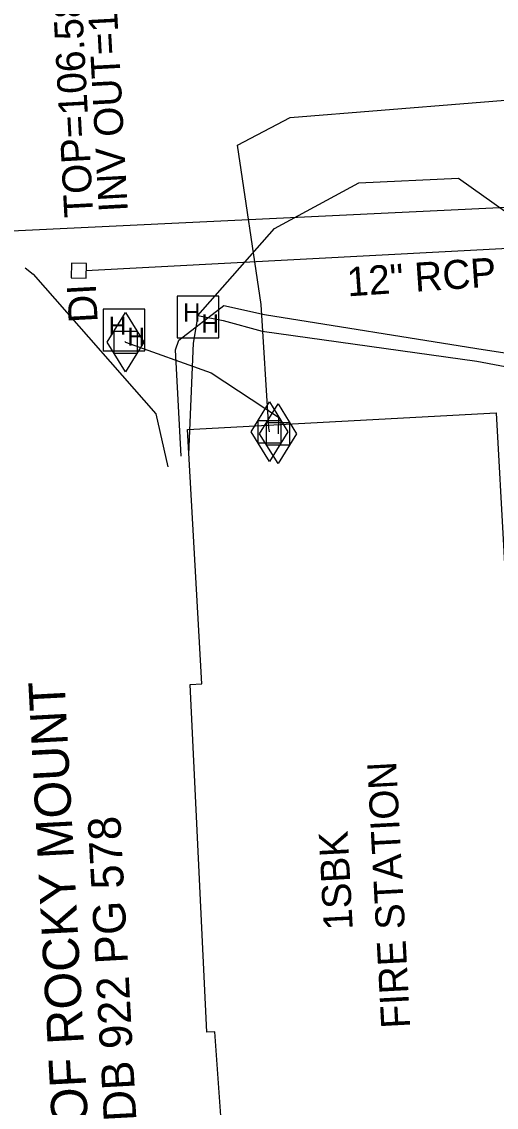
# Model space of a CAD drawing. Extents: x 2364404 to 2371833, y 798876 to 809754.
# Drawn here: x 2368760.2 to 2368825.7, y 801803.9 to 801953.6 of the extents above; entities that cross this region are included whole.
import ezdxf

# ---------------------------------------------------------------- set-up
doc = ezdxf.new("R2010")
doc.units = 0
for name, color, linetype in [('Exist Building', 7, 'Continuous'), ('Exist Building Text', 7, 'Continuous'), ('Exist Property Deed Book Text', 7, 'Continuous'), ('Exist Property Line', 7, 'Continuous'), ('Exist Property Owner Text', 7, 'Continuous'), ('Exist Structure Minor Drop Inlet', 7, 'Continuous'), ('Exist Structure Minor Drop Inlet Text', 7, 'Continuous'), ('Exist Structure Minor Drop Inlet Top Elevation', 7, 'Continuous'), ('Exist Structure Minor Pipes RCP 12 Inch', 7, 'Continuous'), ('Exist Structure Minor Pipes RCP 12 Inch Invert', 7, 'Continuous'), ('Exist Structure Minor Pipes RCP 12 Inch Text', 7, 'Continuous'), ('Exist Utilities Gas Meter CELL', 7, 'Continuous'), ('Exist Utilities Gas UG Line SUE LOS B', 7, 'Continuous'), ('Exist Utilities Power Hand Hole CELL', 7, 'Continuous'), ('Exist Utilities Power UG Cable SUE LOS B', 7, 'Continuous'), ('Exist Utilities Telephone UG FO SUE LOS B', 7, 'Continuous')]:
    doc.layers.add(name, color=color, linetype=linetype)

msp = doc.modelspace()

# ---------------------------------------------------------------- linework, layer by layer
at = {"layer": 'Exist Building'}
msp.add_lwpolyline([(2368785.7, 801814.26), (2368783.42, 801862.23), (2368785.01, 801862.3), (2368783.06, 801897.37), (2368825.62, 801899.65), (2368827.76, 801861.44), (2368831.54, 801861.75), (2368834.65, 801816.6), (2368828.93, 801816.19), (2368831.4, 801781.26), (2368789.39, 801778.28), (2368786.82, 801814.33)], close=True, dxfattribs=at)
at = {"layer": 'Exist Property Line'}
msp.add_line((2368690.22, 801921.51), (2368897.77, 801931.36), dxfattribs=at)
at = {"layer": 'Exist Structure Minor Drop Inlet'}
msp.add_lwpolyline([(2368769.06, 801918.23), (2368769.11, 801920.25), (2368767.05, 801920.3), (2368767, 801918.28)], close=True, dxfattribs=at)
at = {"layer": 'Exist Structure Minor Pipes RCP 12 Inch'}
msp.add_line((2368897.1, 801926), (2368769.03, 801919.26), dxfattribs=at)
at = {"layer": 'Exist Utilities Gas Meter CELL'}
for p, q in [((2368774.51, 801909.41), (2368774.51, 801909.41)), ((2368794.36, 801897.05), (2368794.36, 801897.05)), ((2368795.54, 801896.79), (2368795.54, 801896.79))]:
    msp.add_line(p, q, dxfattribs=at)
for points in [[(2368771.97, 801909.41), (2368774.51, 801913.52), (2368777.05, 801909.41), (2368774.51, 801905.3), (2368771.97, 801909.41)], [(2368772.94, 801910.95), (2368776.09, 801910.95), (2368776.09, 801907.84), (2368772.94, 801907.84), (2368772.94, 801910.95)], [(2368791.82, 801897.05), (2368794.36, 801901.17), (2368796.9, 801897.05), (2368794.36, 801892.94), (2368791.82, 801897.05)], [(2368793, 801896.79), (2368795.54, 801900.91), (2368798.07, 801896.79), (2368795.54, 801892.68), (2368793, 801896.79)], [(2368792.79, 801898.59), (2368795.94, 801898.59), (2368795.94, 801895.48), (2368792.79, 801895.48), (2368792.79, 801898.59)], [(2368793.96, 801898.33), (2368797.11, 801898.33), (2368797.11, 801895.22), (2368793.96, 801895.22), (2368793.96, 801898.33)]]:
    msp.add_lwpolyline(points, dxfattribs=at)
at = {"layer": 'Exist Utilities Gas UG Line SUE LOS B'}
for points in [[(2368794.36, 801897.05), (2368794.27, 801897.58), (2368793.21, 801914.6), (2368789.97, 801936.58), (2368797.21, 801940.37), (2368834.87, 801943.44), (2368865.99, 801946.59), (2368885.48, 801947.59), (2368914.2, 801949.74), (2368926.07, 801950.57), (2368939.34, 801950.82)], [(2368774.4, 801909.52), (2368774.51, 801909.41), (2368786.32, 801905.17), (2368795.59, 801899.09), (2368795.57, 801897.11), (2368795.54, 801896.79)]]:
    msp.add_lwpolyline(points, dxfattribs=at)
at = {"layer": 'Exist Utilities Power Hand Hole CELL'}
for p, q in [((2368784.57, 801912.73), (2368784.57, 801912.73)), ((2368774.36, 801910.92), (2368774.36, 801910.92))]:
    msp.add_line(p, q, dxfattribs=at)
for points in [[(2368781.62, 801910.01), (2368787.37, 801910.01), (2368787.37, 801915.76), (2368781.62, 801915.76), (2368781.62, 801910.01)], [(2368771.41, 801908.2), (2368777.16, 801908.2), (2368777.16, 801913.95), (2368771.41, 801913.95), (2368771.41, 801908.2)]]:
    msp.add_lwpolyline(points, dxfattribs=at)
at = {"layer": 'Exist Utilities Power UG Cable SUE LOS B'}
for points in [[(2368784.46, 801913.1), (2368795.04, 801925.1), (2368806.7, 801931.37), (2368820.45, 801932.03), (2368850.28, 801910.84), (2368852.31, 801919.74), (2368852.49, 801920.64)], [(2368760.67, 801919.67), (2368761.74, 801918.78), (2368778.66, 801899.52), (2368780.33, 801892.23)], [(2368784.46, 801913.1), (2368783.84, 801909.28), (2368783.19, 801893.92)], [(2368784.46, 801913.1), (2368787.98, 801912.38), (2368793.33, 801910.93), (2368822.98, 801906.78), (2368867.85, 801898.33), (2368900.09, 801892.51), (2368917.79, 801887.18), (2368940.31, 801883.43), (2368952.56, 801882.69), (2368954.21, 801881.83)]]:
    msp.add_lwpolyline(points, dxfattribs=at)
at = {"layer": 'Exist Utilities Telephone UG FO SUE LOS B'}
msp.add_lwpolyline([(2368782.17, 801893.68), (2368781.38, 801908.34), (2368781.85, 801909.68), (2368788.07, 801914.46), (2368793.66, 801913.24), (2368822.98, 801908.52), (2368868.53, 801901.52), (2368900.41, 801894.87), (2368918.04, 801891.01), (2368940.19, 801886.86), (2368947.95, 801884.57), (2368952.36, 801875.26), (2368954.4, 801867.83), (2368956.88, 801819.14), (2368961.12, 801769.54), (2368966.12, 801719.17)], dxfattribs=at)

# ---------------------------------------------------------------- texts
at = {"layer": 'Exist Building Text'}
for s, p in [('FIRE STATION', (2368813.79, 801814.89)), ('1SBK', (2368805.86, 801828.44))]:
    msp.add_text(s, height=4, rotation=93.0566, dxfattribs=at).set_placement(p)
at = {"layer": 'Exist Property Deed Book Text'}
msp.add_text('DB 922 PG 578', height=4.5, rotation=93.0566, dxfattribs=at).set_placement((2368776.01, 801802.08))
at = {"layer": 'Exist Property Owner Text'}
msp.add_text('CITY OF ROCKY MOUNT', height=5, rotation=93.0566, dxfattribs=at).set_placement((2368770.26, 801784.52))
at = {"layer": 'Exist Structure Minor Drop Inlet Text'}
msp.add_text('DI', height=4, rotation=93.0566, dxfattribs=at).set_placement((2368770.67, 801912.19))
at = {"layer": 'Exist Structure Minor Drop Inlet Top Elevation'}
msp.add_text("TOP=106.58'", height=4, rotation=93.0566, dxfattribs=at).set_placement((2368770.07, 801926.7))
at = {"layer": 'Exist Structure Minor Pipes RCP 12 Inch Invert'}
msp.add_text("INV OUT=103.41'", height=4, rotation=93.0566, dxfattribs=at).set_placement((2368774.82, 801927.45))
at = {"layer": 'Exist Structure Minor Pipes RCP 12 Inch Text'}
msp.add_text('12" RCP', height=4, rotation=3.9058, dxfattribs=at).set_placement((2368805.18, 801915.72))
at = {"layer": 'Exist Utilities Power Hand Hole CELL'}
for p in [(2368782.42, 801912.26), (2368772.2, 801910.45), (2368784.98, 801910.74), (2368774.77, 801908.93)]:
    msp.add_text('H', height=2.5, dxfattribs=at).set_placement(p)

doc.saveas('drawing.dxf')
